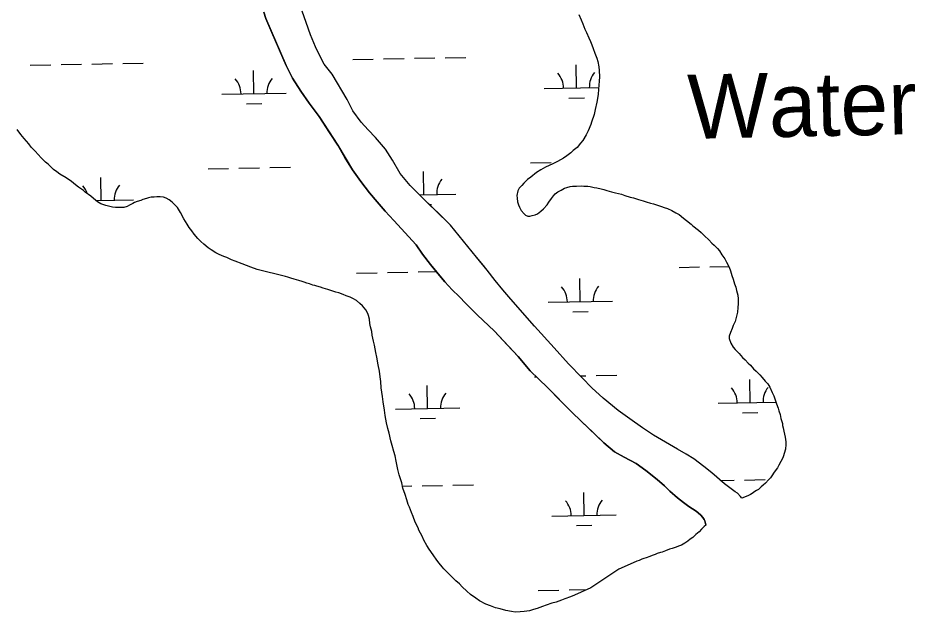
# Model space of a CAD drawing. Extents: x 3914892 to 3953151, y 242587 to 268572.
# Drawn here: x 3919546 to 3920942, y 258930 to 259854 of the extents above; entities that cross this region are included whole.
import ezdxf

# ---------------------------------------------------------------- set-up
doc = ezdxf.new("R2010")
doc.units = 0
for name, color, linetype in [('V-RIVR-IDEN', 7, 'Continuous'), ('V-TOPO-SHOR', 7, 'Continuous'), ('V-WETL-SWMP', 7, 'Continuous')]:
    doc.layers.add(name, color=color, linetype=linetype)

msp = doc.modelspace()

# ---------------------------------------------------------------- linework, layer by layer
at = {"layer": 'V-TOPO-SHOR'}
for points in [[(3920616.8, 259065.5), (3920614.8, 259071.8), (3920614.1, 259073.9), (3920612.1, 259077.2), (3920608.9, 259080.7), (3920604.7, 259084.2), (3920601.7, 259087), (3920590.1, 259094.3), (3920581.8, 259100.2), (3920572.7, 259107.4), (3920560.7, 259117.9), (3920552.3, 259126), (3920540.9, 259136), (3920523.1, 259150), (3920507.9, 259161.2), (3920489.4, 259170.7), (3920474.3, 259179.2), (3920458, 259193.1), (3920441.2, 259209), (3920422.4, 259226.7), (3920407.8, 259240.7), (3920390.4, 259258.3), (3920370.1, 259279), (3920343.4, 259305.4), (3920324.4, 259327.4), (3920307.6, 259345.6), (3920287.8, 259366.8), (3920260.6, 259392.5), (3920243.2, 259410.1), (3920232.6, 259420.6), (3920221.9, 259431.3), (3920210.3, 259443.9), (3920197.1, 259460), (3920188.3, 259470.8), (3920175.9, 259486.9), (3920165.6, 259501.2), (3920130.9, 259539.3), (3920117.6, 259553.5), (3920105, 259568.2), (3920093.3, 259582.1), (3920079.6, 259599.7), (3920066.5, 259617.9), (3920055, 259637.2), (3920043.7, 259656.3), (3920031, 259676), (3920014.9, 259700.9), (3919999.2, 259721.9), (3919986.2, 259740.3), (3919973.1, 259760.7), (3919963.4, 259780.4), (3919941.3, 259831.9), (3919932, 259853.7), (3919928.5, 259863.2)], [(3920672.5, 259106.8), (3920670.7, 259109.6), (3920666, 259114.6), (3920662.4, 259116.9), (3920645.5, 259129.1), (3920626.1, 259146.4), (3920613.2, 259156.5), (3920597.7, 259168.1), (3920585.7, 259175.6), (3920572.3, 259183.1), (3920554, 259194.1), (3920535.2, 259205.1), (3920518, 259216.6), (3920498.5, 259230.6), (3920480.1, 259243.5), (3920456.9, 259262.6), (3920439.3, 259278.7), (3920423.9, 259294.2), (3920403.1, 259316.2), (3920380.6, 259341.2), (3920349.7, 259374.5), (3920312.9, 259416.5), (3920300.5, 259431.2), (3920288.9, 259445.8), (3920276.4, 259461.7), (3920270.5, 259469), (3920259.6, 259482.1), (3920219.3, 259532), (3920199.9, 259550.8), (3920187.7, 259562.6), (3920171.8, 259578.2), (3920156.5, 259593.7), (3920141.1, 259612.2), (3920129, 259632.8), (3920118, 259649.9), (3920102.4, 259668.3), (3920090.9, 259680.2), (3920080.1, 259692.3), (3920067.3, 259709.8), (3920058.5, 259727.5), (3920034.9, 259766.6), (3920022.5, 259782.6), (3920015.9, 259795.2), (3920009.1, 259809.6), (3920001.4, 259828), (3919994.7, 259847.2), (3919988.6, 259865.1)]]:
    msp.add_lwpolyline(points, dxfattribs=at)
at = {"layer": 'V-WETL-SWMP'}
for p, q in [((3919928.5, 259863.2), (3919932, 259853.7)), ((3919932, 259853.7), (3919963.4, 259780.4)), ((3919709.2, 259783.5), (3919741.2, 259784)), ((3920067, 259789.9), (3920099, 259790.4)), ((3920115, 259790.7), (3920147, 259791.3)), ((3920163, 259791.6), (3920195, 259792.2)), ((3920211, 259792.5), (3920243, 259793)), ((3919565.2, 259780.9), (3919597.2, 259781.5)), ((3919613.2, 259781.8), (3919645.2, 259782.3)), ((3919661.2, 259782.6), (3919693.2, 259783.2)), ((3919913.4, 259736.4), (3919912.7, 259772.4)), ((3919963.4, 259780.4), (3919973.1, 259760.7)), ((3920415.2, 259745.4), (3920414.6, 259781.3)), ((3919973.1, 259760.7), (3919986.2, 259740.3)), ((3920365.2, 259744.5), (3920449.8, 259746)), ((3919863.4, 259735.5), (3919963.4, 259737.3)), ((3919986.2, 259740.3), (3919999.2, 259721.9)), ((3920403.5, 259729.7), (3920427.5, 259730.1)), ((3919901.7, 259720.7), (3919925.7, 259721.2)), ((3919999.2, 259721.9), (3920014.9, 259700.9)), ((3920014.9, 259700.9), (3920043.7, 259656.3)), ((3919550.6, 259672.7), (3919544.9, 259680.5)), ((3919555.6, 259666.8), (3919550.6, 259672.7)), ((3919562.8, 259658.6), (3919555.6, 259666.8)), ((3919566.6, 259653.4), (3919562.8, 259658.6)), ((3919573.1, 259646.8), (3919566.6, 259653.4)), ((3919577.7, 259641.6), (3919573.1, 259646.8)), ((3920043.7, 259656.3), (3920066.5, 259617.9)), ((3919582.3, 259636.8), (3919577.7, 259641.6)), ((3919589.1, 259630.1), (3919582.3, 259636.8)), ((3919592.9, 259626.8), (3919589.1, 259630.1)), ((3919598.6, 259621.3), (3919592.9, 259626.8)), ((3919601.3, 259618.7), (3919598.6, 259621.3)), ((3919606.6, 259614.6), (3919601.3, 259618.7)), ((3919842, 259619.6), (3919874, 259620.2)), ((3919890, 259620.5), (3919922, 259621.1)), ((3919938, 259621.4), (3919970, 259621.9)), ((3920066.5, 259617.9), (3920079.6, 259599.7)), ((3920343.9, 259628.6), (3920375.9, 259629.2)), ((3919611.5, 259611), (3919606.6, 259614.6)), ((3919621.4, 259605.5), (3919611.5, 259611)), ((3919629.7, 259600), (3919621.4, 259605.5)), ((3919675.8, 259570.2), (3919675.2, 259606.2)), ((3920177.7, 259579.2), (3920177, 259615.2)), ((3919635.8, 259594.8), (3919629.7, 259600)), ((3919640.3, 259591.1), (3919635.8, 259594.8)), ((3919647.9, 259585.6), (3919640.3, 259591.1)), ((3920079.6, 259599.7), (3920093.3, 259582.1)), ((3919650.6, 259583.4), (3919647.9, 259585.6)), ((3919659.3, 259577.2), (3919650.6, 259583.4)), ((3919663.5, 259573.5), (3919659.3, 259577.2)), ((3919753.4, 259575.6), (3919749.3, 259574.4)), ((3919758.3, 259575.6), (3919753.4, 259575.6)), ((3919762.1, 259576.1), (3919758.3, 259575.6)), ((3919767.3, 259575.8), (3919762.1, 259576.1)), ((3919772.6, 259575.5), (3919767.3, 259575.8)), ((3919776.7, 259574), (3919772.6, 259575.5)), ((3920093.3, 259582.1), (3920105, 259568.2)), ((3920170.8, 259579.1), (3920227.7, 259580.1)), ((3919669.9, 259568.3), (3919663.5, 259573.5)), ((3919667.7, 259570.1), (3919725.8, 259571.1)), ((3919675.2, 259565), (3919669.9, 259568.3)), ((3919682.7, 259562.5), (3919675.2, 259565)), ((3919689.1, 259560.7), (3919682.7, 259562.5)), ((3919693.3, 259560), (3919689.1, 259560.7)), ((3919716.1, 259561.1), (3919710.9, 259559.5)), ((3919719.9, 259563.1), (3919716.1, 259561.1)), ((3919724.7, 259565.4), (3919719.9, 259563.1)), ((3919727.7, 259566.9), (3919724.7, 259565.4)), ((3919731.4, 259568.5), (3919727.7, 259566.9)), ((3919737.4, 259570.4), (3919731.4, 259568.5)), ((3919740.7, 259571.6), (3919737.4, 259570.4)), ((3919746, 259573.2), (3919740.7, 259571.6)), ((3919749.3, 259574.4), (3919746, 259573.2)), ((3919781.6, 259571.5), (3919776.7, 259574)), ((3919786.2, 259567.8), (3919781.6, 259571.5)), ((3919791.5, 259562.6), (3919786.2, 259567.8)), ((3919794.2, 259559.6), (3919791.5, 259562.6)), ((3920105, 259568.2), (3920117.6, 259553.5)), ((3920186.4, 259563.9), (3920189.9, 259564)), ((3919697.8, 259559.4), (3919693.3, 259560)), ((3919701.5, 259559.4), (3919697.8, 259559.4)), ((3919706.8, 259559.5), (3919701.5, 259559.4)), ((3919710.9, 259559.5), (3919706.8, 259559.5)), ((3919799.2, 259551.5), (3919794.2, 259559.6)), ((3919804.2, 259541.8), (3919799.2, 259551.5)), ((3920117.6, 259553.5), (3920130.9, 259539.3)), ((3919809.2, 259533.6), (3919804.2, 259541.8)), ((3919812.6, 259528.4), (3919809.2, 259533.6)), ((3920130.9, 259539.3), (3920165.6, 259501.2)), ((3919816.8, 259522.9), (3919812.6, 259528.4)), ((3919820.3, 259517.7), (3919816.8, 259522.9)), ((3919826, 259511), (3919820.3, 259517.7)), ((3919830.6, 259506.6), (3919826, 259511)), ((3919835.2, 259502.1), (3919830.6, 259506.6)), ((3919842, 259496.6), (3919835.2, 259502.1)), ((3919846.9, 259493.3), (3919842, 259496.6)), ((3919854.1, 259488.9), (3919846.9, 259493.3)), ((3920165.6, 259501.2), (3920175.9, 259486.9)), ((3919859.4, 259486.4), (3919854.1, 259488.9)), ((3919866.6, 259483.1), (3919859.4, 259486.4)), ((3919871.1, 259481.3), (3919866.6, 259483.1)), ((3919878.6, 259478), (3919871.1, 259481.3)), ((3919884.3, 259475.8), (3919878.6, 259478)), ((3920175.9, 259486.9), (3920188.3, 259470.8)), ((3919894.9, 259471.9), (3919884.3, 259475.8)), ((3919902, 259469), (3919894.9, 259471.9)), ((3919908.4, 259466.4), (3919902, 259469)), ((3919918.6, 259462.8), (3919908.4, 259466.4)), ((3920188.3, 259470.8), (3920210.3, 259443.9)), ((3920574.8, 259466.2), (3920606.8, 259466.8)), ((3920622.8, 259467.1), (3920652.3, 259467.6)), ((3919962.3, 259452.2), (3919918.6, 259462.8)), ((3919966.1, 259450.8), (3919962.3, 259452.2)), ((3919970.6, 259449.4), (3919966.1, 259450.8)), ((3919976.2, 259447.6), (3919970.6, 259449.4)), ((3920073, 259457.3), (3920105, 259457.8)), ((3920121, 259458.1), (3920153, 259458.7)), ((3920169, 259459), (3920197.6, 259459.5)), ((3919983.4, 259445.8), (3919976.2, 259447.6)), ((3919988.3, 259444), (3919983.4, 259445.8)), ((3919991.7, 259442.9), (3919988.3, 259444)), ((3919995.8, 259441.5), (3919991.7, 259442.9)), ((3919999.6, 259440.4), (3919995.8, 259441.5)), ((3920004.9, 259438.6), (3919999.6, 259440.4)), ((3920007.9, 259437.9), (3920004.9, 259438.6)), ((3920011.3, 259436.8), (3920007.9, 259437.9)), ((3920016.9, 259435.4), (3920011.3, 259436.8)), ((3920021.1, 259434), (3920016.9, 259435.4)), ((3920210.3, 259443.9), (3920221.9, 259431.3)), ((3920421.2, 259412.7), (3920420.5, 259448.7)), ((3920028.2, 259431.8), (3920021.1, 259434)), ((3920033.1, 259430), (3920028.2, 259431.8)), ((3920040.7, 259427.5), (3920033.1, 259430)), ((3920045.5, 259426.5), (3920040.7, 259427.5)), ((3920052.3, 259423.9), (3920045.5, 259426.5)), ((3920056.9, 259422.1), (3920052.3, 259423.9)), ((3920063.3, 259419.6), (3920056.9, 259422.1)), ((3920221.9, 259431.3), (3920232.6, 259420.6)), ((3920067.1, 259417.8), (3920063.3, 259419.6)), ((3920072.7, 259414.5), (3920067.1, 259417.8)), ((3920078, 259410.1), (3920072.7, 259414.5)), ((3920082.2, 259406.4), (3920078, 259410.1)), ((3920232.6, 259420.6), (3920243.2, 259410.1)), ((3920243.2, 259410.1), (3920260.6, 259392.5)), ((3920371.2, 259411.8), (3920471.1, 259413.6)), ((3920084.9, 259403.4), (3920082.2, 259406.4)), ((3920087.6, 259400.1), (3920084.9, 259403.4)), ((3920090.6, 259394.5), (3920087.6, 259400.1)), ((3920091.8, 259391.1), (3920090.6, 259394.5)), ((3920409.4, 259397.1), (3920433.4, 259397.5)), ((3920093, 259385.5), (3920091.8, 259391.1)), ((3920093.9, 259378.8), (3920093, 259385.5)), ((3920260.6, 259392.5), (3920287.8, 259366.8)), ((3920094.7, 259373.9), (3920093.9, 259378.8)), ((3920096.7, 259366.5), (3920094.7, 259373.9)), ((3920097.5, 259360.5), (3920096.7, 259366.5)), ((3920287.8, 259366.8), (3920324.4, 259327.4)), ((3920099.5, 259351.5), (3920097.5, 259360.5)), ((3920100.8, 259345.1), (3920099.5, 259351.5)), ((3920103.2, 259333.9), (3920100.8, 259345.1)), ((3920104.4, 259326.4), (3920103.2, 259333.9)), ((3920106.5, 259314.5), (3920104.4, 259326.4)), ((3920324.4, 259327.4), (3920343.4, 259305.4)), ((3920108.5, 259304.7), (3920106.5, 259314.5)), ((3920109.7, 259296.1), (3920108.5, 259304.7)), ((3920110.6, 259288.7), (3920109.7, 259296.1)), ((3920343.4, 259305.4), (3920370.1, 259279)), ((3920349.8, 259296), (3920352.8, 259296.1)), ((3920421, 259297.3), (3920429.8, 259297.4)), ((3920445.8, 259297.7), (3920477.8, 259298.3)), ((3920111.5, 259278.9), (3920110.6, 259288.7)), ((3920183.6, 259246.6), (3920183, 259282.6)), ((3920685.4, 259255.6), (3920684.8, 259291.6)), ((3920113.6, 259265.4), (3920111.5, 259278.9)), ((3920370.1, 259279), (3920407.8, 259240.7)), ((3920114.4, 259256.8), (3920113.6, 259265.4)), ((3920116.5, 259244.1), (3920114.4, 259256.8)), ((3920635.5, 259254.7), (3920725.8, 259256.3)), ((3920117.7, 259235.9), (3920116.5, 259244.1)), ((3920133.6, 259245.7), (3920233.6, 259247.5)), ((3920407.8, 259240.7), (3920422.4, 259226.7)), ((3920673.7, 259239.9), (3920697.7, 259240.4)), ((3920119.8, 259224.3), (3920117.7, 259235.9)), ((3920171.9, 259231), (3920195.9, 259231.4)), ((3920422.4, 259226.7), (3920458, 259193.1)), ((3920121.8, 259215.7), (3920119.8, 259224.3)), ((3920123.8, 259208.2), (3920121.8, 259215.7)), ((3920126.2, 259196.2), (3920123.8, 259208.2)), ((3920128.2, 259188.8), (3920126.2, 259196.2)), ((3920130.9, 259179.4), (3920128.2, 259188.8)), ((3920458, 259193.1), (3920474.3, 259179.2)), ((3920132.9, 259172.7), (3920130.9, 259179.4)), ((3920134.5, 259164.5), (3920132.9, 259172.7)), ((3920474.3, 259179.2), (3920489.4, 259170.7)), ((3920489.4, 259170.7), (3920507.9, 259161.2)), ((3920137.4, 259151.8), (3920134.5, 259164.5)), ((3920507.9, 259161.2), (3920523.1, 259150)), ((3920139.3, 259143.6), (3920137.4, 259151.8)), ((3920143.3, 259130.9), (3920139.3, 259143.6)), ((3920523.1, 259150), (3920540.9, 259136)), ((3920145.3, 259122.6), (3920143.3, 259130.9)), ((3920540.9, 259136), (3920552.3, 259126)), ((3920639.3, 259134.7), (3920660.8, 259135)), ((3920676.8, 259135.3), (3920708.7, 259135.9)), ((3920144.5, 259125.8), (3920158.9, 259126.1)), ((3920148.8, 259112.9), (3920145.3, 259122.6)), ((3920174.9, 259126.3), (3920206.9, 259126.9)), ((3920222.9, 259127.2), (3920254.9, 259127.8)), ((3920427.1, 259080.1), (3920426.5, 259116.1)), ((3920552.3, 259126), (3920560.7, 259117.9)), ((3920560.7, 259117.9), (3920572.7, 259107.4)), ((3920151.2, 259104.4), (3920148.8, 259112.9)), ((3920153.5, 259097.3), (3920151.2, 259104.4)), ((3920572.7, 259107.4), (3920581.8, 259100.2)), ((3920581.8, 259100.2), (3920590.1, 259094.3)), ((3920155.5, 259093.2), (3920153.5, 259097.3)), ((3920158.6, 259084.6), (3920155.5, 259093.2)), ((3920590.1, 259094.3), (3920601.7, 259087)), ((3920601.7, 259087), (3920604.7, 259084.2)), ((3920160.9, 259078.6), (3920158.6, 259084.6)), ((3920164.4, 259069.7), (3920160.9, 259078.6)), ((3920377.1, 259079.2), (3920477.1, 259081)), ((3920604.7, 259084.2), (3920608.9, 259080.7)), ((3920608.9, 259080.7), (3920612.1, 259077.2)), ((3920612.1, 259077.2), (3920614.1, 259073.9)), ((3920614.1, 259073.9), (3920614.8, 259071.8)), ((3920168.7, 259060.7), (3920164.4, 259069.7)), ((3920170.2, 259057.4), (3920168.7, 259060.7)), ((3920415.4, 259064.5), (3920439.4, 259064.9)), ((3920609.8, 259058.6), (3920606.1, 259054.8)), ((3920613.8, 259062.8), (3920609.8, 259058.6)), ((3920616.4, 259065.1), (3920613.8, 259062.8)), ((3920614.8, 259071.8), (3920616.8, 259065.5)), ((3920616.8, 259065.5), (3920616.4, 259065.1)), ((3920174.9, 259047.7), (3920170.2, 259057.4)), ((3920177.6, 259041.7), (3920174.9, 259047.7)), ((3920596.1, 259046), (3920592, 259043)), ((3920600.9, 259050.6), (3920596.1, 259046)), ((3920606.1, 259054.8), (3920600.9, 259050.6)), ((3920182.2, 259033.2), (3920177.6, 259041.7)), ((3920186.1, 259027.6), (3920182.2, 259033.2)), ((3920570.4, 259031), (3920564.1, 259028.7)), ((3920573.8, 259032.2), (3920570.4, 259031)), ((3920578.6, 259033.8), (3920573.8, 259032.2)), ((3920583.8, 259037.2), (3920578.6, 259033.8)), ((3920588.3, 259040.3), (3920583.8, 259037.2)), ((3920592, 259043), (3920588.3, 259040.3)), ((3920192.2, 259019.1), (3920186.1, 259027.6)), ((3920197.9, 259010.5), (3920192.2, 259019.1)), ((3920529.4, 259016.2), (3920523.8, 259014.2)), ((3920532.8, 259017.7), (3920529.4, 259016.2)), ((3920537.6, 259019.3), (3920532.8, 259017.7)), ((3920541, 259020.8), (3920537.6, 259019.3)), ((3920545.8, 259022.4), (3920541, 259020.8)), ((3920548.8, 259023.2), (3920545.8, 259022.4)), ((3920553.6, 259025.1), (3920548.8, 259023.2)), ((3920560, 259027.5), (3920553.6, 259025.1)), ((3920564.1, 259028.7), (3920560, 259027.5)), ((3920201.8, 259006.1), (3920197.9, 259010.5)), ((3920206.3, 259000.2), (3920201.8, 259006.1)), ((3920503.7, 259006.4), (3920481.3, 258996.3)), ((3920509.2, 259009.1), (3920503.7, 259006.4)), ((3920512.6, 259010.3), (3920509.2, 259009.1)), ((3920517.1, 259012.2), (3920512.6, 259010.3)), ((3920520.1, 259013), (3920517.1, 259012.2)), ((3920523.8, 259014.2), (3920520.1, 259013)), ((3920209, 258997.2), (3920206.3, 259000.2)), ((3920214.7, 258991.3), (3920209, 258997.2)), ((3920219.3, 258986.5), (3920214.7, 258991.3)), ((3920481.3, 258996.3), (3920437.5, 258967.6)), ((3920227.3, 258978.3), (3920219.3, 258986.5)), ((3920233, 258973.5), (3920227.3, 258978.3)), ((3920237.6, 258969.1), (3920233, 258973.5)), ((3920244.8, 258962.1), (3920237.6, 258969.1)), ((3920250.5, 258957.3), (3920244.8, 258962.1)), ((3920355.8, 258963.4), (3920387.8, 258964)), ((3920403.8, 258964.2), (3920431.1, 258964.7)), ((3920437.5, 258967.6), (3920412.1, 258956.3)), ((3920258.4, 258951.4), (3920250.5, 258957.3)), ((3920264.5, 258947.4), (3920258.4, 258951.4)), ((3920274, 258941.9), (3920264.5, 258947.4)), ((3920392, 258948.5), (3920383.4, 258945.4)), ((3920396.9, 258950.5), (3920392, 258948.5)), ((3920405.8, 258953.6), (3920396.9, 258950.5)), ((3920412.1, 258956.3), (3920405.8, 258953.6)), ((3920281.5, 258939.4), (3920274, 258941.9)), ((3920289, 258936.5), (3920281.5, 258939.4)), ((3920296.6, 258934.7), (3920289, 258936.5)), ((3920305.2, 258932.2), (3920296.6, 258934.7)), ((3920348.3, 258933.6), (3920342.4, 258931.6)), ((3920353.9, 258935.6), (3920348.3, 258933.6)), ((3920362.5, 258938.3), (3920353.9, 258935.6)), ((3920368.1, 258940.3), (3920362.5, 258938.3)), ((3920377.1, 258943.4), (3920368.1, 258940.3)), ((3920383.4, 258945.4), (3920377.1, 258943.4)), ((3920314.3, 258930.9), (3920305.2, 258932.2)), ((3920319.9, 258929.8), (3920314.3, 258930.9)), ((3920327.8, 258930.3), (3920319.9, 258929.8)), ((3920333.8, 258930.8), (3920327.8, 258930.3)), ((3920342.4, 258931.6), (3920333.8, 258930.8))]:
    msp.add_line(p, q, dxfattribs=at)
for points in [[(3920613.2, 259156.5), (3920597.7, 259168.1), (3920585.7, 259175.6), (3920572.3, 259183.1), (3920554, 259194.1), (3920535.2, 259205.1), (3920518, 259216.6), (3920498.5, 259230.6), (3920480.1, 259243.5), (3920456.9, 259262.6), (3920439.3, 259278.7), (3920423.9, 259294.2), (3920403.1, 259316.2), (3920380.6, 259341.2), (3920349.7, 259374.5), (3920312.9, 259416.5), (3920300.5, 259431.2), (3920288.9, 259445.8), (3920276.4, 259461.7), (3920259.6, 259482.1), (3920219.3, 259532), (3920171.8, 259578.2), (3920156.5, 259593.7), (3920141.1, 259612.2), (3920129, 259632.8), (3920118, 259649.9), (3920102.4, 259668.3), (3920090.9, 259680.2), (3920080.1, 259692.3), (3920067.3, 259709.8), (3920058.5, 259727.5), (3920034.9, 259766.6), (3920022.5, 259782.6), (3920015.9, 259795.2), (3920009.1, 259809.6), (3920001.4, 259828), (3919994.7, 259847.2), (3919988.6, 259865.1)], [(3920419.1, 259859.9), (3920422.6, 259851.3), (3920424.9, 259845.4), (3920428, 259836.8), (3920430.8, 259831.6), (3920434.6, 259823.4), (3920437, 259817.8), (3920438.9, 259812.6), (3920441.2, 259807), (3920444, 259799.5), (3920446.7, 259791.7), (3920448.3, 259786.4), (3920449.9, 259778.2), (3920450.4, 259772.6), (3920450.9, 259762.8), (3920450.6, 259756.1), (3920449.7, 259743.7), (3920449, 259735.4), (3920447, 259723.4), (3920444.5, 259711.7), (3920442.8, 259704.2), (3920438.8, 259692.2), (3920437.7, 259688.4), (3920433.4, 259678.6), (3920430.5, 259672.5), (3920425.3, 259663.8), (3920421.7, 259659.3), (3920416.5, 259652.8), (3920410.2, 259647.9), (3920406.5, 259644.4), (3920400.2, 259639.5), (3920395, 259636), (3920385.7, 259631), (3920378.6, 259627.5), (3920367.1, 259622.1), (3920360, 259618.2), (3920353, 259613.6), (3920344.4, 259606.8), (3920339.2, 259602.9), (3920333.3, 259597.2), (3920330.4, 259593.8), (3920325.9, 259589.2), (3920324.1, 259585.1), (3920322.7, 259577.9), (3920322.8, 259573.8), (3920323.6, 259568.2), (3920325.2, 259563.3), (3920326.7, 259560), (3920329.4, 259554.8), (3920333.6, 259549.6), (3920335.9, 259547.4), (3920339.3, 259545.9), (3920342.7, 259546), (3920346.1, 259546.8), (3920350.9, 259548), (3920354.6, 259549.5), (3920359.8, 259553.4), (3920363.9, 259557.5), (3920369.4, 259563.6), (3920372.4, 259567.8), (3920376.4, 259573.1), (3920379.7, 259577.7), (3920382.3, 259580.7), (3920386.4, 259583.8), (3920391.2, 259586.4), (3920396.8, 259589.2), (3920400.2, 259590.7), (3920405.4, 259591.9), (3920409.1, 259592.7), (3920415.5, 259592.8), (3920422.3, 259592.9), (3920426.8, 259592.6), (3920432.8, 259592.3), (3920436.5, 259592), (3920442.6, 259590.6), (3920447.1, 259589.9), (3920453.5, 259588.5), (3920458, 259587.1), (3920462.5, 259586), (3920470, 259583.9), (3920476.1, 259582.4), (3920485.1, 259580), (3920490.7, 259577.8), (3920499, 259575.3), (3920503.9, 259574.2), (3920511.8, 259571.7), (3920519, 259569.6), (3920523.5, 259568.1), (3920530.7, 259566), (3920535.2, 259564.9), (3920542.7, 259562.4)], [(3920542.7, 259562.4), (3920547.6, 259561), (3920551.8, 259559.6), (3920556.7, 259557.8), (3920563.5, 259554.9), (3920569.9, 259551.2), (3920574.8, 259548.3), (3920582, 259542.8), (3920586.6, 259539.1), (3920593.8, 259533.2), (3920596.4, 259531), (3920605.2, 259524), (3920609.4, 259520.3), (3920614.7, 259515.1), (3920621.2, 259508.8), (3920626.1, 259504), (3920629.5, 259500.7), (3920634.5, 259495.5), (3920637.9, 259491.8), (3920641.7, 259485.9), (3920646.3, 259479.6), (3920648.7, 259474.4), (3920652.9, 259466.5), (3920654.9, 259460.9), (3920657.2, 259453.5), (3920659.2, 259447.9), (3920661.2, 259440.8), (3920663.1, 259435.6), (3920664.3, 259430.3), (3920666.3, 259422.9), (3920667.1, 259417.2), (3920666.9, 259409.7), (3920666.6, 259403.7), (3920665.6, 259396.6), (3920664.9, 259392.1), (3920663.1, 259386.1), (3920662, 259381.9), (3920659.1, 259375.5), (3920657.3, 259371), (3920654.8, 259364.9), (3920653, 259358.9), (3920652.7, 259355.5), (3920655.4, 259348.4), (3920658.9, 259342.1), (3920662.3, 259338.4), (3920668.4, 259332.1), (3920673.7, 259325.8), (3920677.5, 259322.5), (3920682.5, 259317), (3920685.9, 259314), (3920690.9, 259308.5), (3920695, 259304.8), (3920700.4, 259298.8), (3920704.2, 259294.8), (3920709.1, 259289.2), (3920713, 259284.8), (3920716, 259279.9), (3920719.9, 259271.4), (3920722.2, 259266.2), (3920725, 259258.7), (3920726.5, 259253.8), (3920728.9, 259247.1), (3920730.1, 259243), (3920732, 259237.1), (3920733.3, 259231.1), (3920734.1, 259227.7), (3920735.6, 259223.2), (3920736, 259220.2), (3920736.8, 259216.5), (3920737.7, 259211.3), (3920738.9, 259206.4), (3920740.1, 259201.9), (3920740.9, 259194.8), (3920741, 259190.7), (3920740.3, 259183.2), (3920738.6, 259176.4), (3920737.5, 259173), (3920736.4, 259169.6), (3920733.1, 259163.9), (3920730.2, 259158.3), (3920728, 259154.5), (3920722.9, 259147.3), (3920719.2, 259142), (3920717, 259138.9), (3920714, 259135.5), (3920709.2, 259130.6), (3920705.9, 259127.2), (3920702.9, 259124.5), (3920698.5, 259120.7), (3920695.5, 259119.1), (3920692.6, 259117.2), (3920688.9, 259114.1), (3920685.9, 259112.6), (3920681.8, 259110.7), (3920672.5, 259106.8), (3920670.7, 259109.6), (3920666, 259114.6), (3920662.4, 259116.9), (3920645.5, 259129.1), (3920626.1, 259146.4), (3920613.2, 259156.5)]]:
    msp.add_lwpolyline(points, dxfattribs=at)
for centre, start, end in [((3919858.1, 259735.9), 0.2532, 41.7968), ((3919968.6, 259737.8), 140.2532, 181.7968), ((3920360, 259744.8), 0.2532, 41.7968), ((3920470.4, 259746.8), 140.2532, 181.7968), ((3920232.9, 259580.7), 140.2532, 181.7968), ((3919620.6, 259569.7), 18.5566, 41.7968), ((3919731.1, 259571.7), 140.2532, 181.7968), ((3920365.9, 259412.2), 0.2532, 41.7968), ((3920476.4, 259414.2), 140.2532, 181.7968), ((3920128.4, 259246.1), 0.2532, 41.7968), ((3920238.8, 259248.1), 140.2532, 181.7968), ((3920630.2, 259255.1), 0.2532, 41.7968), ((3920740.7, 259257), 140.2532, 181.7968), ((3920371.9, 259079.6), 0.2532, 41.7968), ((3920482.3, 259081.6), 140.2532, 181.7968)]:
    msp.add_arc(centre, 35.2, start, end, dxfattribs=at)

# ---------------------------------------------------------------- texts
at = {"layer": 'V-RIVR-IDEN'}
msp.add_text('Water', height=100, rotation=1.2267, dxfattribs=at).set_placement((3920589.2, 259666))

doc.saveas('drawing.dxf')
